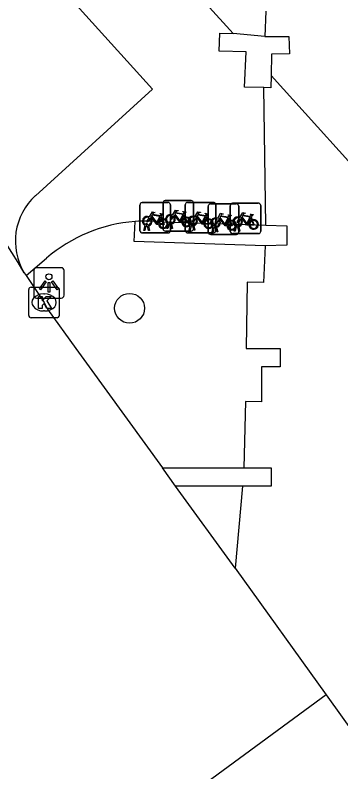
# Model space of a CAD drawing. Extents: x 158352 to 159489, y 383828 to 384597.
# Drawn here: x 159211.31 to 159221.98, y 384050.16 to 384074.97 of the extents above; entities that cross this region are included whole.
import ezdxf

# ---------------------------------------------------------------- set-up
doc = ezdxf.new("R2010")
doc.units = 0
for name, color, linetype in [('IMGEO_Boom', 7, 'Continuous'), ('IMGEO_Fietsenrek', 7, 'Continuous'), ('IMGEO_Haag', 7, 'Continuous'), ('IMGEO_Kolk', 7, 'Continuous'), ('IMGEO_Lichtpunt', 7, 'Continuous'), ('IMGEO_Rijbaan_lokaal_gesloten', 7, 'Continuous'), ('IMGEO_Rijbaan_lokaal_open', 7, 'Continuous'), ('IMGEO_Voetpad_open', 7, 'Continuous')]:
    doc.layers.add(name, color=color, linetype=linetype)

msp = doc.modelspace()

# ---------------------------------------------------------------- linework, layer by layer
at = {"layer": 'IMGEO_Boom'}
msp.add_circle((159215.056, 384065.36), 0.489, dxfattribs=at)
at = {"layer": 'IMGEO_Fietsenrek'}
for p, q in [((159215.47, 384068.83), (159216.311, 384068.83)), ((159216.311, 384068.83), (159215.47, 384068.83)), ((159216.152, 384067.966), (159216.152, 384068.807)), ((159216.152, 384068.807), (159216.152, 384067.966)), ((159216.227, 384068.891), (159217.068, 384068.891)), ((159217.068, 384068.891), (159216.227, 384068.891)), ((159216.955, 384068.833), (159217.796, 384068.833)), ((159217.796, 384068.833), (159216.955, 384068.833)), ((159217.152, 384068.816), (159217.152, 384067.975)), ((159217.152, 384067.975), (159217.152, 384068.816)), ((159218.429, 384068.807), (159219.27, 384068.807)), ((159219.27, 384068.807), (159218.429, 384068.807)), ((159215.395, 384067.905), (159215.395, 384068.746)), ((159215.395, 384068.746), (159215.395, 384067.905)), ((159216.395, 384068.755), (159216.395, 384067.914)), ((159216.395, 384067.914), (159216.395, 384068.755)), ((159216.88, 384067.908), (159216.88, 384068.749)), ((159216.88, 384068.749), (159216.88, 384067.908)), ((159217.631, 384067.859), (159217.631, 384068.7)), ((159217.631, 384068.7), (159217.631, 384067.859)), ((159217.706, 384068.784), (159218.547, 384068.784)), ((159218.547, 384068.784), (159217.706, 384068.784)), ((159217.88, 384068.758), (159217.88, 384067.917)), ((159217.88, 384067.917), (159217.88, 384068.758)), ((159218.354, 384067.882), (159218.354, 384068.723)), ((159218.354, 384068.723), (159218.354, 384067.882)), ((159218.631, 384068.709), (159218.631, 384067.868)), ((159218.631, 384067.868), (159218.631, 384068.709)), ((159219.354, 384068.732), (159219.354, 384067.891)), ((159219.354, 384067.891), (159219.354, 384068.732)), ((159216.082, 384068.379), (159216.118, 384068.284)), ((159216.839, 384068.44), (159216.875, 384068.345)), ((159217.567, 384068.382), (159217.603, 384068.287)), ((159218.318, 384068.333), (159218.354, 384068.238)), ((159219.041, 384068.356), (159219.077, 384068.261)), ((159215.522, 384067.914), (159215.561, 384068.074)), ((159215.591, 384068.062), (159215.556, 384067.914)), ((159215.633, 384068.086), (159215.632, 384068.09)), ((159215.674, 384067.914), (159215.64, 384068.056)), ((159215.664, 384068.097), (159215.665, 384068.09)), ((159215.672, 384068.06), (159215.707, 384067.914)), ((159216.279, 384067.975), (159216.318, 384068.135)), ((159216.348, 384068.123), (159216.313, 384067.975)), ((159216.39, 384068.147), (159216.389, 384068.151)), ((159216.431, 384067.975), (159216.397, 384068.117)), ((159216.421, 384068.158), (159216.422, 384068.151)), ((159216.429, 384068.121), (159216.464, 384067.975)), ((159217.007, 384067.917), (159217.046, 384068.077)), ((159217.076, 384068.065), (159217.041, 384067.917)), ((159217.118, 384068.089), (159217.117, 384068.093)), ((159217.159, 384067.917), (159217.125, 384068.059)), ((159217.149, 384068.1), (159217.15, 384068.093)), ((159217.157, 384068.063), (159217.192, 384067.917)), ((159217.9, 384068.051), (159217.901, 384068.044)), ((159218.481, 384067.891), (159218.52, 384068.051)), ((159218.592, 384068.063), (159218.591, 384068.067)), ((159218.623, 384068.074), (159218.624, 384068.067)), ((159216.32, 384067.83), (159215.479, 384067.83)), ((159215.479, 384067.83), (159216.32, 384067.83)), ((159215.556, 384067.914), (159215.522, 384067.914)), ((159215.707, 384067.914), (159215.674, 384067.914)), ((159217.077, 384067.891), (159216.236, 384067.891)), ((159216.236, 384067.891), (159217.077, 384067.891)), ((159216.313, 384067.975), (159216.279, 384067.975)), ((159216.464, 384067.975), (159216.431, 384067.975)), ((159217.805, 384067.833), (159216.964, 384067.833)), ((159216.964, 384067.833), (159217.805, 384067.833)), ((159217.041, 384067.917), (159217.007, 384067.917)), ((159217.192, 384067.917), (159217.159, 384067.917)), ((159217.758, 384067.868), (159217.797, 384068.028)), ((159217.792, 384067.868), (159217.758, 384067.868)), ((159217.827, 384068.016), (159217.792, 384067.868)), ((159217.869, 384068.04), (159217.868, 384068.044)), ((159217.91, 384067.868), (159217.876, 384068.01)), ((159217.908, 384068.014), (159217.943, 384067.868)), ((159217.943, 384067.868), (159217.91, 384067.868)), ((159219.279, 384067.807), (159218.438, 384067.807)), ((159218.438, 384067.807), (159219.279, 384067.807)), ((159218.515, 384067.891), (159218.481, 384067.891)), ((159218.55, 384068.039), (159218.515, 384067.891)), ((159218.633, 384067.891), (159218.599, 384068.033)), ((159218.631, 384068.037), (159218.666, 384067.891)), ((159218.666, 384067.891), (159218.633, 384067.891)), ((159218.556, 384067.784), (159217.715, 384067.784)), ((159217.715, 384067.784), (159218.556, 384067.784))]:
    msp.add_line(p, q, dxfattribs=at)
for points in [[(159216.465, 384068.417), (159216.56, 384068.581), (159216.646, 384068.567), (159216.648, 384068.558), (159216.592, 384068.547), (159216.565, 384068.502), (159216.821, 384068.461)], [(159215.729, 384068.304), (159215.677, 384068.214), (159215.637, 384068.189), (159215.638, 384068.236), (159215.693, 384068.33)], [(159215.708, 384068.356), (159215.803, 384068.52), (159215.889, 384068.506), (159215.891, 384068.497), (159215.835, 384068.486), (159215.808, 384068.441), (159216.064, 384068.4)], [(159216.004, 384068.112), (159215.954, 384068.112), (159215.763, 384068.363), (159215.744, 384068.331)], [(159216.051, 384068.375), (159215.794, 384068.416), (159215.777, 384068.387), (159215.944, 384068.167), (159216.051, 384068.375)], [(159216.099, 384068.277), (159216.069, 384068.354), (159215.96, 384068.136), (159216.003, 384068.136)], [(159216.064, 384068.4), (159216.089, 384068.449), (159216.083, 384068.453), (159216.06, 384068.457), (159216.048, 384068.464), (159216.047, 384068.467), (159216.049, 384068.472), (159216.144, 384068.457), (159216.146, 384068.447), (159216.136, 384068.434), (159216.124, 384068.428), (159216.11, 384068.434), (159216.082, 384068.379)], [(159216.486, 384068.365), (159216.434, 384068.275), (159216.394, 384068.25), (159216.395, 384068.297), (159216.45, 384068.391)], [(159216.761, 384068.173), (159216.711, 384068.173), (159216.52, 384068.424), (159216.501, 384068.392)], [(159216.808, 384068.436), (159216.551, 384068.477), (159216.534, 384068.448), (159216.701, 384068.228), (159216.808, 384068.436)], [(159216.856, 384068.338), (159216.826, 384068.415), (159216.717, 384068.197), (159216.76, 384068.197)], [(159216.79, 384068.197), (159216.91, 384068.196), (159216.866, 384068.31)], [(159216.886, 384068.317), (159216.941, 384068.172), (159216.791, 384068.172)], [(159216.821, 384068.461), (159216.846, 384068.51), (159216.84, 384068.514), (159216.817, 384068.518), (159216.805, 384068.525), (159216.804, 384068.528), (159216.806, 384068.533), (159216.901, 384068.518), (159216.903, 384068.508), (159216.893, 384068.495), (159216.881, 384068.489), (159216.867, 384068.495), (159216.839, 384068.44)], [(159217.214, 384068.307), (159217.162, 384068.217), (159217.122, 384068.191), (159217.123, 384068.239), (159217.178, 384068.333)], [(159217.193, 384068.359), (159217.288, 384068.523), (159217.374, 384068.509), (159217.376, 384068.5), (159217.32, 384068.489), (159217.293, 384068.444), (159217.549, 384068.403)], [(159217.489, 384068.115), (159217.439, 384068.115), (159217.248, 384068.366), (159217.229, 384068.334)], [(159217.536, 384068.378), (159217.279, 384068.419), (159217.262, 384068.39), (159217.429, 384068.17), (159217.536, 384068.378)], [(159217.584, 384068.28), (159217.554, 384068.357), (159217.445, 384068.139), (159217.488, 384068.139)], [(159217.549, 384068.403), (159217.574, 384068.452), (159217.568, 384068.456), (159217.545, 384068.46), (159217.533, 384068.467), (159217.532, 384068.47), (159217.534, 384068.475), (159217.629, 384068.46), (159217.631, 384068.45), (159217.621, 384068.437), (159217.609, 384068.431), (159217.595, 384068.437), (159217.567, 384068.382)], [(159217.944, 384068.31), (159218.039, 384068.474), (159218.125, 384068.46), (159218.127, 384068.451), (159218.071, 384068.44), (159218.044, 384068.395), (159218.3, 384068.354)], [(159218.24, 384068.066), (159218.19, 384068.066), (159217.999, 384068.317), (159217.98, 384068.285)], [(159218.287, 384068.329), (159218.03, 384068.37), (159218.013, 384068.341), (159218.18, 384068.121), (159218.287, 384068.329)], [(159218.335, 384068.231), (159218.305, 384068.308), (159218.196, 384068.09), (159218.239, 384068.09)], [(159218.3, 384068.354), (159218.325, 384068.403), (159218.319, 384068.407), (159218.296, 384068.411), (159218.284, 384068.418), (159218.283, 384068.421), (159218.285, 384068.426), (159218.38, 384068.411), (159218.382, 384068.401), (159218.372, 384068.388), (159218.36, 384068.382), (159218.346, 384068.388), (159218.318, 384068.333)], [(159218.688, 384068.281), (159218.636, 384068.191), (159218.596, 384068.166), (159218.597, 384068.213), (159218.652, 384068.307)], [(159218.667, 384068.333), (159218.762, 384068.497), (159218.848, 384068.483), (159218.85, 384068.474), (159218.794, 384068.463), (159218.767, 384068.418), (159219.023, 384068.377)], [(159218.963, 384068.089), (159218.913, 384068.089), (159218.722, 384068.34), (159218.703, 384068.308)], [(159219.01, 384068.352), (159218.753, 384068.393), (159218.736, 384068.364), (159218.903, 384068.144), (159219.01, 384068.352)], [(159219.058, 384068.254), (159219.028, 384068.331), (159218.919, 384068.113), (159218.962, 384068.113)], [(159219.023, 384068.377), (159219.048, 384068.426), (159219.042, 384068.43), (159219.019, 384068.434), (159219.007, 384068.441), (159219.006, 384068.444), (159219.008, 384068.449), (159219.103, 384068.434), (159219.105, 384068.424), (159219.095, 384068.411), (159219.083, 384068.405), (159219.069, 384068.411), (159219.041, 384068.356)], [(159216.033, 384068.136), (159216.153, 384068.135), (159216.109, 384068.249)], [(159216.129, 384068.256), (159216.184, 384068.111), (159216.034, 384068.111)], [(159217.518, 384068.139), (159217.638, 384068.138), (159217.594, 384068.252)], [(159217.614, 384068.259), (159217.669, 384068.114), (159217.519, 384068.114)], [(159217.965, 384068.258), (159217.913, 384068.168), (159217.873, 384068.143), (159217.874, 384068.19), (159217.929, 384068.284)], [(159218.269, 384068.09), (159218.389, 384068.089), (159218.345, 384068.203)], [(159218.365, 384068.21), (159218.42, 384068.065), (159218.27, 384068.065)], [(159218.992, 384068.113), (159219.112, 384068.112), (159219.068, 384068.226)], [(159219.088, 384068.233), (159219.143, 384068.088), (159218.993, 384068.088)]]:
    msp.add_lwpolyline(points, dxfattribs=at)
for centre, radius, start, end in [((159215.473, 384068.752), 0.0779, 92.4484, 184.2845), ((159215.473, 384068.752), 0.0779, 92.4484, 184.2845), ((159216.23, 384068.813), 0.0779, 92.4484, 184.2845), ((159216.23, 384068.813), 0.0779, 92.4484, 184.2845), ((159216.317, 384068.752), 0.0779, 2.4484, 94.2845), ((159216.317, 384068.752), 0.0779, 2.4484, 94.2845), ((159216.958, 384068.755), 0.0779, 92.4484, 184.2845), ((159216.958, 384068.755), 0.0779, 92.4484, 184.2845), ((159217.074, 384068.813), 0.0779, 2.4484, 94.2845), ((159217.074, 384068.813), 0.0779, 2.4484, 94.2845), ((159217.802, 384068.755), 0.0779, 2.4484, 94.2845), ((159217.802, 384068.755), 0.0779, 2.4484, 94.2845), ((159218.432, 384068.729), 0.0779, 92.4484, 184.2845), ((159218.432, 384068.729), 0.0779, 92.4484, 184.2845), ((159219.276, 384068.729), 0.0779, 2.4484, 94.2845), ((159219.276, 384068.729), 0.0779, 2.4484, 94.2845), ((159217.709, 384068.706), 0.0779, 92.4484, 184.2845), ((159217.709, 384068.706), 0.0779, 92.4484, 184.2845), ((159218.553, 384068.706), 0.0779, 2.4484, 94.2845), ((159218.553, 384068.706), 0.0779, 2.4484, 94.2845), ((159215.635, 384068.215), 0.159, 62.6766, 242.1369), ((159215.635, 384068.215), 0.129, 63.3192, 238.903), ((159215.635, 384068.215), 0.129, 283.6043, 43.4302), ((159215.635, 384068.215), 0.159, 283.5766, 46.6042), ((159216.392, 384068.276), 0.159, 62.6766, 242.1369), ((159216.392, 384068.276), 0.129, 63.3192, 238.903), ((159216.392, 384068.276), 0.129, 283.6043, 43.4302), ((159216.392, 384068.276), 0.159, 283.5766, 46.6042), ((159216.919, 384068.192), 0.159, 113.3408, 178.3217), ((159216.919, 384068.192), 0.159, 187.0065, 105.7708), ((159216.919, 384068.192), 0.129, 113.923, 177.9556), ((159216.919, 384068.192), 0.129, 188.6715, 104.5883), ((159217.12, 384068.218), 0.159, 62.6766, 242.1369), ((159217.12, 384068.218), 0.129, 63.3192, 238.903), ((159217.12, 384068.218), 0.129, 283.6043, 43.4302), ((159217.12, 384068.218), 0.159, 283.5766, 46.6042), ((159217.871, 384068.169), 0.159, 62.6766, 242.1369), ((159217.871, 384068.169), 0.129, 63.3192, 238.903), ((159218.594, 384068.192), 0.159, 62.6766, 242.1369), ((159218.594, 384068.192), 0.129, 63.3192, 238.903), ((159218.594, 384068.192), 0.159, 283.5766, 46.6042), ((159215.615, 384068.086), 0.0499, 12.8025, 158.6934), ((159215.635, 384068.215), 0.159, 253.9967, 271.7867), ((159215.615, 384068.086), 0.0174, 12.8025, 163.4502), ((159215.635, 384068.215), 0.129, 253.415, 269.0204), ((159216.162, 384068.131), 0.159, 113.3408, 178.3217), ((159216.162, 384068.131), 0.159, 187.0065, 105.7708), ((159216.162, 384068.131), 0.129, 113.923, 177.9556), ((159216.162, 384068.131), 0.129, 188.6715, 104.5883), ((159216.372, 384068.147), 0.0499, 12.8025, 158.6934), ((159216.392, 384068.276), 0.159, 253.9967, 271.7867), ((159216.372, 384068.147), 0.0174, 12.8025, 163.4502), ((159216.392, 384068.276), 0.129, 253.415, 269.0204), ((159217.1, 384068.089), 0.0499, 12.8025, 158.6934), ((159217.12, 384068.218), 0.159, 253.9967, 271.7867), ((159217.1, 384068.089), 0.0174, 12.8025, 163.4502), ((159217.12, 384068.218), 0.129, 253.415, 269.0204), ((159217.647, 384068.134), 0.159, 113.3408, 178.3217), ((159217.647, 384068.134), 0.159, 187.0065, 105.7708), ((159217.647, 384068.134), 0.129, 113.923, 177.9556), ((159217.647, 384068.134), 0.129, 188.6715, 104.5883), ((159217.851, 384068.04), 0.0499, 12.8025, 158.6934), ((159217.851, 384068.04), 0.0174, 12.8025, 163.4502), ((159217.871, 384068.169), 0.129, 283.6043, 43.4302), ((159217.871, 384068.169), 0.159, 283.5766, 46.6042), ((159218.398, 384068.085), 0.159, 113.3408, 178.3217), ((159218.398, 384068.085), 0.159, 187.0065, 105.7708), ((159218.398, 384068.085), 0.129, 113.923, 177.9556), ((159218.398, 384068.085), 0.129, 188.6715, 104.5883), ((159218.574, 384068.063), 0.0499, 12.8025, 158.6934), ((159218.574, 384068.063), 0.0174, 12.8025, 163.4502), ((159218.594, 384068.192), 0.129, 253.415, 269.0204), ((159218.594, 384068.192), 0.129, 283.6043, 43.4302), ((159219.121, 384068.108), 0.159, 113.3408, 178.3217), ((159219.121, 384068.108), 0.159, 187.0065, 105.7708), ((159219.121, 384068.108), 0.129, 113.923, 177.9556), ((159219.121, 384068.108), 0.129, 188.6715, 104.5883), ((159215.473, 384067.908), 0.0779, 182.4484, 274.2845), ((159215.473, 384067.908), 0.0779, 182.4484, 274.2845), ((159216.23, 384067.969), 0.0779, 182.4484, 274.2845), ((159216.23, 384067.969), 0.0779, 182.4484, 274.2845), ((159216.317, 384067.908), 0.0779, 272.4484, 4.2845), ((159216.317, 384067.908), 0.0779, 272.4484, 4.2845), ((159216.958, 384067.911), 0.0779, 182.4484, 274.2845), ((159216.958, 384067.911), 0.0779, 182.4484, 274.2845), ((159217.074, 384067.969), 0.0779, 272.4484, 4.2845), ((159217.074, 384067.969), 0.0779, 272.4484, 4.2845), ((159217.709, 384067.862), 0.0779, 182.4484, 274.2845), ((159217.709, 384067.862), 0.0779, 182.4484, 274.2845), ((159217.802, 384067.911), 0.0779, 272.4484, 4.2845), ((159217.802, 384067.911), 0.0779, 272.4484, 4.2845), ((159217.871, 384068.169), 0.159, 253.9967, 271.7867), ((159217.871, 384068.169), 0.129, 253.415, 269.0204), ((159218.432, 384067.885), 0.0779, 182.4484, 274.2845), ((159218.432, 384067.885), 0.0779, 182.4484, 274.2845), ((159218.594, 384068.192), 0.159, 253.9967, 271.7867), ((159218.553, 384067.862), 0.0779, 272.4484, 4.2845), ((159218.553, 384067.862), 0.0779, 272.4484, 4.2845), ((159219.276, 384067.885), 0.0779, 272.4484, 4.2845), ((159219.276, 384067.885), 0.0779, 272.4484, 4.2845)]:
    msp.add_arc(centre, radius, start, end, dxfattribs=at)
at = {"layer": 'IMGEO_Haag'}
for points in [[(159219.485, 384074.268), (159218.452, 384074.375)], [(159219.502, 384067.412), (159215.203, 384067.547), (159215.235, 384068.205)], [(159216.129, 384060.13), (159218.804, 384060.13)], [(159218.751, 384059.53), (159216.563, 384059.53)]]:
    msp.add_lwpolyline(points, dxfattribs=at)
at = {"layer": 'IMGEO_Kolk'}
for p, q in [((159211.753, 384065.125), (159211.753, 384065.977)), ((159211.828, 384066.051), (159212.68, 384066.051)), ((159212.241, 384065.831), (159212.266, 384065.831)), ((159212.754, 384065.977), (159212.754, 384065.125)), ((159212.264, 384065.271), (159212.239, 384065.271)), ((159212.68, 384065.051), (159211.828, 384065.051))]:
    msp.add_line(p, q, dxfattribs=at)
for points in [[(159211.753, 384065.125), (159211.753, 384065.977)], [(159211.828, 384066.051), (159212.68, 384066.051)], [(159212.754, 384065.977), (159212.754, 384065.125)], [(159212.074, 384065.751), (159212.197, 384065.751), (159212.197, 384065.6), (159212.327, 384065.751), (159212.491, 384065.751), (159212.345, 384065.6), (159212.498, 384065.351), (159212.346, 384065.351), (159212.261, 384065.515), (159212.197, 384065.448), (159212.197, 384065.351), (159212.074, 384065.351), (159212.074, 384065.751)], [(159212.68, 384065.051), (159211.828, 384065.051)]]:
    msp.add_lwpolyline(points, dxfattribs=at)
for centre, start, end in [((159211.83, 384065.975), 91.552, 178.448), ((159211.83, 384065.975), 91.552, 178.448), ((159212.678, 384065.975), 1.552, 88.448), ((159212.678, 384065.975), 1.552, 88.448), ((159211.83, 384065.127), 181.552, 268.448), ((159211.83, 384065.127), 181.552, 268.448), ((159212.678, 384065.127), 271.552, 358.448), ((159212.678, 384065.127), 271.552, 358.448)]:
    msp.add_arc(centre, 0.0765, start, end, dxfattribs=at)
for centre, major_axis, ratio, start_param, end_param in [((159212.24, 384065.551), (-0.387, 0.002), 0.722429, 4.712389, 7.853982), ((159212.265, 384065.551), (-0.39, 0.002), 0.717154, 1.570796, 4.712389)]:
    msp.add_ellipse(centre, major_axis=major_axis, ratio=ratio, start_param=start_param, end_param=end_param, dxfattribs=at)
at = {"layer": 'IMGEO_Lichtpunt'}
for p, q in [((159211.915, 384066.594), (159211.915, 384065.787)), ((159211.915, 384066.594), (159211.915, 384065.787)), ((159212.817, 384066.689), (159212.009, 384066.689)), ((159212.817, 384066.689), (159212.009, 384066.689)), ((159212.911, 384065.787), (159212.911, 384066.594)), ((159212.911, 384065.787), (159212.911, 384066.594)), ((159212.009, 384065.693), (159212.817, 384065.693)), ((159212.009, 384065.693), (159212.817, 384065.693))]:
    msp.add_line(p, q, dxfattribs=at)
for points in [[(159212.289, 384066.258), (159212.328, 384066.23), (159212.14, 384065.968), (159212.102, 384065.995), (159212.289, 384066.258)], [(159212.391, 384066.21), (159212.438, 384066.21), (159212.438, 384065.888), (159212.391, 384065.888), (159212.391, 384066.21)], [(159212.501, 384066.23), (159212.539, 384066.257), (159212.726, 384065.995), (159212.687, 384065.967), (159212.501, 384066.23)]]:
    msp.add_lwpolyline(points, dxfattribs=at)
msp.add_circle((159212.414, 384066.392), 0.0994, dxfattribs=at)
for centre, start, end in [((159212.009, 384066.594), 90, 180), ((159212.009, 384066.594), 90, 180), ((159212.817, 384066.594), 0, 90), ((159212.817, 384066.594), 0, 90), ((159212.009, 384065.787), 180, 270), ((159212.009, 384065.787), 180, 270), ((159212.817, 384065.787), 270, 0), ((159212.817, 384065.787), 270, 360)]:
    msp.add_arc(centre, 0.0946, start, end, dxfattribs=at)
at = {"layer": 'IMGEO_Rijbaan_lokaal_gesloten'}
for points in [[(159221.494, 384052.678), (159215.445, 384048.229)], [(159221.494, 384052.678), (159222.541, 384051.218), (159222.917, 384050.705)]]:
    msp.add_lwpolyline(points, dxfattribs=at)
at = {"layer": 'IMGEO_Rijbaan_lokaal_open'}
for points in [[(159211.604, 384066.523), (159211.664, 384066.433)], [(159211.664, 384066.433), (159212.253, 384065.549), (159212.371, 384065.328), (159213.299, 384064.045), (159213.732, 384063.445), (159216.129, 384060.13)], [(159216.563, 384059.53), (159216.129, 384060.13)], [(159218.511, 384056.835), (159216.563, 384059.53)], [(159218.511, 384056.835), (159221.494, 384052.678)]]:
    msp.add_lwpolyline(points, dxfattribs=at)
msp.add_arc((159147.352, 384027.391), 75.231, 31.34305, 40.86418, dxfattribs=at)
at = {"layer": 'IMGEO_Voetpad_open'}
for points in [[(159218.452, 384074.375), (159198.657, 384096.134)], [(159193.557, 384089.893), (159197.165, 384093.142), (159203.725, 384085.909), (159215.811, 384072.55), (159211.972, 384069.053)], [(159219.515, 384075.109), (159219.485, 384074.268)], [(159219.458, 384072.597), (159218.819, 384072.61), (159218.877, 384073.774), (159217.989, 384073.794), (159218.016, 384074.379), (159218.452, 384074.375)], [(159219.485, 384074.268), (159220.271, 384074.268), (159220.291, 384073.706), (159219.702, 384073.693), (159219.692, 384072.999)], [(159219.692, 384072.999), (159219.686, 384072.593), (159219.458, 384072.597)], [(159219.692, 384072.999), (159223.441, 384068.84)], [(159219.519, 384068.085), (159219.458, 384072.597)], [(159216.127, 384068.191), (159219.519, 384068.085)], [(159219.519, 384068.085), (159220.207, 384068.063), (159220.211, 384067.425), (159219.502, 384067.412)], [(159219.502, 384067.412), (159219.444, 384066.205), (159218.907, 384066.213), (159218.876, 384064.045), (159219.152, 384064.045), (159219.985, 384064.045), (159219.985, 384063.445), (159219.381, 384063.445), (159219.373, 384062.287), (159218.849, 384062.303), (159218.804, 384060.13)], [(159211.664, 384066.433), (159212.337, 384067.001)], [(159218.804, 384060.13), (159219.699, 384060.13), (159219.699, 384059.53), (159218.751, 384059.53)], [(159218.751, 384059.53), (159218.511, 384056.835)]]:
    msp.add_lwpolyline(points, dxfattribs=at)
for centre, radius, start, end in [((159213.323, 384067.565), 2.01, 132.2391, 211.2091), ((159215.6, 384063.237), 4.982, 94.2019, 130.9199), ((159215.603, 384063.234), 4.985, 83.9669, 94.2347)]:
    msp.add_arc(centre, radius, start, end, dxfattribs=at)

doc.saveas('drawing.dxf')
